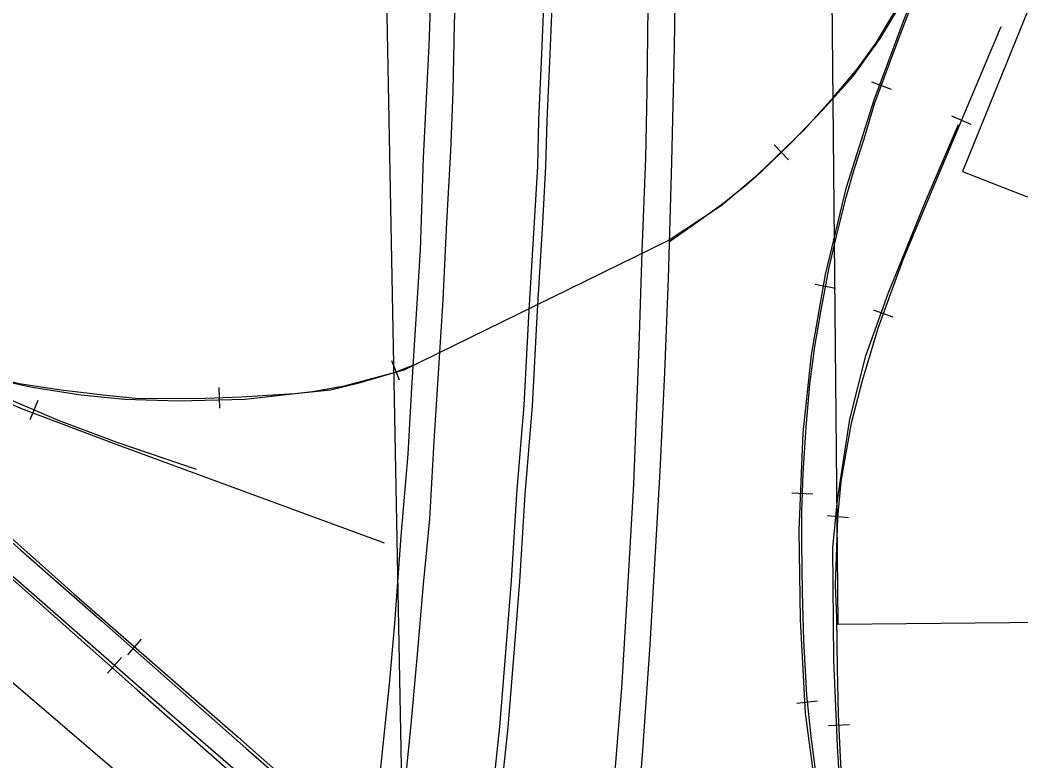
# Model space of a CAD drawing. Extents: x -25029 to 2274964, y -81170 to 687028.
# Drawn here: x -5006.5 to -4526.9, y -66101.5 to -65746.4 of the extents above; entities that cross this region are included whole.
import ezdxf

# ---------------------------------------------------------------- set-up
doc = ezdxf.new("R2010")
doc.units = 0
for name, color, linetype in [('BD_X_Canopy', 7, 'Continuous'), ('BLDG', 7, 'Continuous'), ('BR_X_Rail_Object', 7, 'Continuous'), ('Default', 7, 'Continuous'), ('RD_X_RR_1', 7, 'Continuous'), ('RR', 7, 'Continuous')]:
    doc.layers.add(name, color=color, linetype=linetype)

msp = doc.modelspace()

# ---------------------------------------------------------------- linework, layer by layer
at = {"layer": 'BD_X_Canopy'}
msp.add_line((-4817.54, -66435.17), (-4866.05, -63868.76), dxfattribs=at)
at = {"layer": 'BLDG'}
for points in [[(-4462.13, -65855.18), (-4477.79, -65895.4), (-4459.22, -65902.63), (-4447.13, -65871.59), (-4431, -65877.87), (-4392.24, -65778.33), (-4396.01, -65770.79), (-4404.27, -65767.58), (-4398.45, -65752.63), (-4369.21, -65764.02), (-4352.69, -65721.58), (-4361.74, -65718.06), (-4312.86, -65592.53), (-4349.03, -65578.44), (-4345.74, -65569.98), (-4337.89, -65573.03), (-4318.78, -65523.95), (-4324.81, -65521.6), (-4284.44, -65417.94), (-4383.73, -65379.28), (-4435.02, -65480.14), (-4419.82, -65486.11), (-4554.96, -65819.03)], [(-4929.06, -66272.94), (-5036.35, -66181.06), (-5052.25, -66199.62), (-5114.28, -66146.5), (-5102.42, -66132.64), (-5172.61, -66072.52), (-5137.28, -66031.26), (-5132.39, -66035.44), (-5109.45, -66008.65), (-5150.89, -65973.16), (-5135.38, -65955.05), (-5089.07, -65994.72), (-5080.39, -65984.58), (-5069.46, -65993.94), (-5078.89, -66004.94), (-4860.05, -66192.36)]]:
    msp.add_lwpolyline(points, close=True, dxfattribs=at)
at = {"layer": 'BR_X_Rail_Object'}
for points in [[(-4797.28, -65713.39), (-4798.44, -65748.31), (-4799.09, -65780.59), (-4800.21, -65809.2), (-4802.11, -65843.43), (-4803.98, -65880.52), (-4806.24, -65915.84), (-4808.24, -65948.17), (-4810.39, -65985.59), (-4813.39, -66016.68), (-4816.46, -66052.19), (-4819.37, -66085.8), (-4822.58, -66117.16)], [(-4809.19, -65718.09), (-4810.57, -65758.59), (-4813.39, -65812.46), (-4814.76, -65856.7), (-4816.91, -65889.77), (-4818.98, -65922.44), (-4820.71, -65954.43), (-4823.98, -65993.81), (-4827.01, -66035.57), (-4829.64, -66064.7), (-4833.64, -66103.18), (-4837.11, -66137.66), (-4840.24, -66168.07), (-4844.58, -66202.27), (-4849.33, -66240.81), (-4854.95, -66278.18), (-4859.93, -66314.27), (-4865.46, -66350.49), (-4870.94, -66383.24), (-4877.5, -66424.4), (-4884.56, -66462.77), (-4891.9, -66497.73), (-4899.62, -66534.73)], [(-4755.23, -65727.91), (-4756.65, -65762.56), (-4758.03, -65794.36), (-4758.65, -65816.44), (-4760.16, -65843.34), (-4762.79, -65885.38), (-4765.14, -65930.96), (-4768.66, -65973.47), (-4771.22, -66015.17), (-4774.03, -66051.36), (-4776.73, -66085.11), (-4781.35, -66128.48), (-4786.47, -66177.55), (-4790.36, -66212.91), (-4795.74, -66256.81), (-4800.02, -66291.21), (-4803.54, -66316.44), (-4806.28, -66335.23), (-4809.68, -66361.22), (-4812.69, -66384.35), (-4819.7, -66428.37), (-4825.09, -66464.04), (-4831.15, -66494.95), (-4840.75, -66552.58)], [(-4751.23, -65728.04), (-4752.66, -65762.74), (-4754.04, -65794.5), (-4754.66, -65816.61), (-4756.17, -65843.59), (-4758.8, -65885.61), (-4761.15, -65931.23), (-4764.67, -65973.75), (-4767.22, -66015.45), (-4770.04, -66051.68), (-4772.75, -66085.48), (-4777.38, -66128.9), (-4782.5, -66177.99), (-4786.38, -66213.37), (-4791.77, -66257.3), (-4796.05, -66291.73), (-4799.58, -66317.02), (-4802.32, -66335.78), (-4805.71, -66361.74), (-4808.73, -66384.93), (-4815.75, -66428.98), (-4821.15, -66464.72), (-4827.21, -66495.66), (-4836.81, -66553.27)], [(-4748.36, -66473.6), (-4743.62, -66436.15), (-4737.48, -66391.72), (-4731.64, -66344.36), (-4726.32, -66295.76), (-4721.5, -66248.52), (-4716.56, -66193.33), (-4712.49, -66150.36), (-4708.28, -66098.69), (-4704.66, -66045.85), (-4702.36, -66007), (-4699.76, -65962.58), (-4697.59, -65915.37), (-4695.79, -65870.25), (-4694.24, -65814.53), (-4692.9, -65759.55), (-4692.39, -65727.06)], [(-4705.65, -65739.91), (-4706.22, -65780.42), (-4706.79, -65812.63), (-4708.65, -65857.41), (-4709.97, -65902.73), (-4712.57, -65968.84), (-4714.92, -66010.41), (-4718.38, -66066.51), (-4722.89, -66124.09), (-4727.19, -66177.19), (-4730.56, -66214.73), (-4733.88, -66248.4), (-4737.86, -66285.79), (-4742.36, -66325.83), (-4746.34, -66362.82), (-4748.36, -66378.07)]]:
    msp.add_lwpolyline(points, dxfattribs=at)
at = {"layer": 'Default'}
for p in [(-4628.38, -64636.99), (-3498.71, -66025.16)]:
    msp.add_line(p, (-4614.65, -66036.11), dxfattribs=at)
at = {"layer": 'RD_X_RR_1'}
msp.add_line((-4822.43, -65914.06), (-4696.02, -65852.09), dxfattribs=at)
for points in [[(-5655.53, -65446.52), (-5601.75, -65493.73), (-5559.96, -65531.2), (-5478.59, -65600.96), (-5394.54, -65675.75), (-5312.33, -65748.02), (-5245.31, -65807.49), (-5176.54, -65867.67), (-5107.88, -65928.63), (-5034.1, -65993.18), (-4950.31, -66067.31), (-4878.32, -66130.63), (-4845.91, -66159.43)], [(-4696.02, -65852.09), (-4670.57, -65835.29), (-4653.21, -65820.64), (-4630.81, -65798.99), (-4616.81, -65783.4), (-4605.35, -65769.99), (-4596.38, -65757.33), (-4584.45, -65737.57), (-4564.39, -65699.83)], [(-4597.6, -66228.85), (-4609.92, -66187.68), (-4619.75, -66146.86), (-4625.59, -66113.26), (-4630.21, -66078.5), (-4632.55, -66033.6), (-4633.23, -65990.83), (-4631.36, -65944.3), (-4627.34, -65906.82), (-4620.62, -65868.34), (-4610.48, -65826.46), (-4597.2, -65784.59), (-4582.75, -65745.62), (-4571.86, -65719.84), (-4564.39, -65699.83)], [(-4597.6, -66228.85), (-4606.28, -66182.22), (-4612.14, -66138.57), (-4614.9, -66094.36), (-4616.6, -66053.06), (-4617.05, -65999.36), (-4614.9, -65976.3), (-4608.89, -65937.71), (-4601.28, -65907.39), (-4590.62, -65877.45), (-4572.61, -65833.41), (-4556.8, -65796.43)], [(-5227.17, -65804.96), (-5163.52, -65861.08), (-5112.43, -65906.72), (-5054.7, -65957.29), (-5006.08, -66000.49), (-4967.43, -66034.24), (-4898.31, -66095.25), (-4841.97, -66144.32)], [(-5090.17, -65894.8), (-5043.48, -65915.77), (-5006.27, -65932.34), (-4960.17, -65949.86), (-4832.08, -65996.91)], [(-5090.17, -65894.8), (-5022.02, -65917.73), (-5000.69, -65922.42), (-4977.36, -65925.95), (-4956.37, -65928.1), (-4930.55, -65928.89), (-4898.63, -65928.12), (-4866.33, -65924.45), (-4850.97, -65921.71), (-4822.43, -65914.06)]]:
    msp.add_lwpolyline(points, dxfattribs=at)
at = {"layer": 'RR'}
for p, q in [((-4598.57, -65775.99), (-4589.19, -65779.47)), ((-4550.77, -65796.4), (-4559.99, -65792.51)), ((-4638.27, -65813.39), (-4645.25, -65806.22)), ((-4625.61, -65873.05), (-4615.78, -65874.87)), ((-4588.18, -65888.87), (-4597.57, -65885.42)), ((-4824.68, -65919.04), (-4828.4, -65909.76)), ((-4910.75, -65932.42), (-4911.15, -65922.43)), ((-5001.73, -65937.8), (-4997.79, -65928.61)), ((-4636.71, -65973.05), (-4626.71, -65973.39)), ((-4609.63, -65984.9), (-4619.58, -65983.97)), ((-4954.82, -66050.59), (-4948.24, -66043.06)), ((-4964.52, -66059.35), (-4957.95, -66051.81)), ((-4634.33, -66073.69), (-4624.39, -66072.61)), ((-4609.11, -66084.13), (-4619.09, -66084.65))]:
    msp.add_line(p, q, dxfattribs=at)
for points in [[(-6140.46, -65011.27), (-6094.57, -65045.71), (-6050.45, -65080.53), (-6005.74, -65116.58), (-5963.01, -65153.42), (-5913.52, -65197.1), (-5865.03, -65239.67), (-5747.68, -65343.34), (-5658.38, -65423.13), (-5577.03, -65494.5), (-5503.68, -65559.41), (-5381.03, -65667.8), (-5308.74, -65731.41), (-5249, -65784.56), (-5153.16, -65868.32), (-5069.07, -65942.65), (-4980.7, -66021.34), (-4902.04, -66090.08), (-4838.03, -66146.65)], [(-6157.4, -65016.24), (-6118.42, -65045.2), (-6083.15, -65071.73), (-6047.9, -65100.42), (-6006.58, -65135.61), (-5961.56, -65173.64), (-5921.72, -65208.32), (-5869.15, -65255.03), (-5784.2, -65331.01), (-5725.66, -65382.64), (-5646.27, -65452.89), (-5599.12, -65494.29), (-5547.96, -65539.35), (-5480.62, -65598.19), (-5410.88, -65659.11), (-5367.76, -65697.04), (-5309.15, -65748.88), (-5241.22, -65808.75), (-5166.18, -65874.78), (-5086.19, -65945.85), (-5016.45, -66007.38), (-4942.14, -66072.25), (-4864.87, -66139), (-4839.54, -66161.27)], [(-4695.3, -65852.5), (-4694.15, -65851.79), (-4680.74, -65842.27), (-4669.74, -65834.36), (-4658.93, -65825.76), (-4650.93, -65818.74), (-4637.26, -65805.43), (-4621.85, -65789.49), (-4607.32, -65773.33), (-4594.33, -65755.32), (-4585.6, -65740.77), (-4575.18, -65722.1), (-4564.25, -65701.13), (-4561.02, -65694.72)], [(-4578.96, -65738.02), (-4584.64, -65752.82), (-4590.53, -65768.7), (-4597.2, -65786.68), (-4602.22, -65803.46), (-4607.22, -65818.68), (-4610.96, -65832.08), (-4615.38, -65849.21), (-4619.02, -65864.93), (-4622.96, -65886.21), (-4625.81, -65902.89), (-4628.27, -65921.14), (-4630.01, -65941.51), (-4631.38, -65963.58), (-4632.01, -65981.86), (-4632.04, -65996.95), (-4631.73, -66020.69), (-4631.07, -66043.61), (-4629.71, -66069.87), (-4627.58, -66089.69), (-4625.21, -66108.15)], [(-4594.2, -66232.77), (-4599.41, -66209.71), (-4604.99, -66180.05), (-4608.97, -66151.91), (-4612.03, -66125.96), (-4613.32, -66099.43), (-4614.36, -66079.36), (-4614.76, -66056.98), (-4615.13, -66032.91), (-4615.77, -66017.13), (-4615.14, -65999.12), (-4614.65, -65984.92), (-4613.02, -65967.61), (-4610.69, -65953.78), (-4608.01, -65938.73), (-4602.88, -65919.16), (-4595.41, -65894.06), (-4583.34, -65861.2), (-4569, -65826.76), (-4536.45, -65749.56)], [(-5217, -65811.98), (-5197.26, -65827.72), (-5175.07, -65843.3), (-5160.88, -65853.45), (-5146.48, -65862.92), (-5131.6, -65872.06), (-5115.37, -65881.76), (-5102.69, -65888.56), (-5088.72, -65894.48), (-5073.53, -65901.32), (-5051.11, -65911.25), (-5015.05, -65926.64), (-4988.24, -65938.14), (-4960.12, -65948.71), (-4922.12, -65961.68)], [(-5058.87, -65907.53), (-5041.74, -65912.15), (-5023.66, -65916.65), (-5006.93, -65920.58), (-4986.79, -65923.68), (-4966.7, -65925.97), (-4951.23, -65927.64), (-4934.98, -65927.76), (-4917.64, -65927.69), (-4900.43, -65927.01), (-4887.98, -65926.25), (-4874.64, -65925.3), (-4857.68, -65923.6), (-4844.04, -65920.28), (-4826.55, -65915.11), (-4818.31, -65911.8)]]:
    msp.add_lwpolyline(points, dxfattribs=at)

doc.saveas('drawing.dxf')
